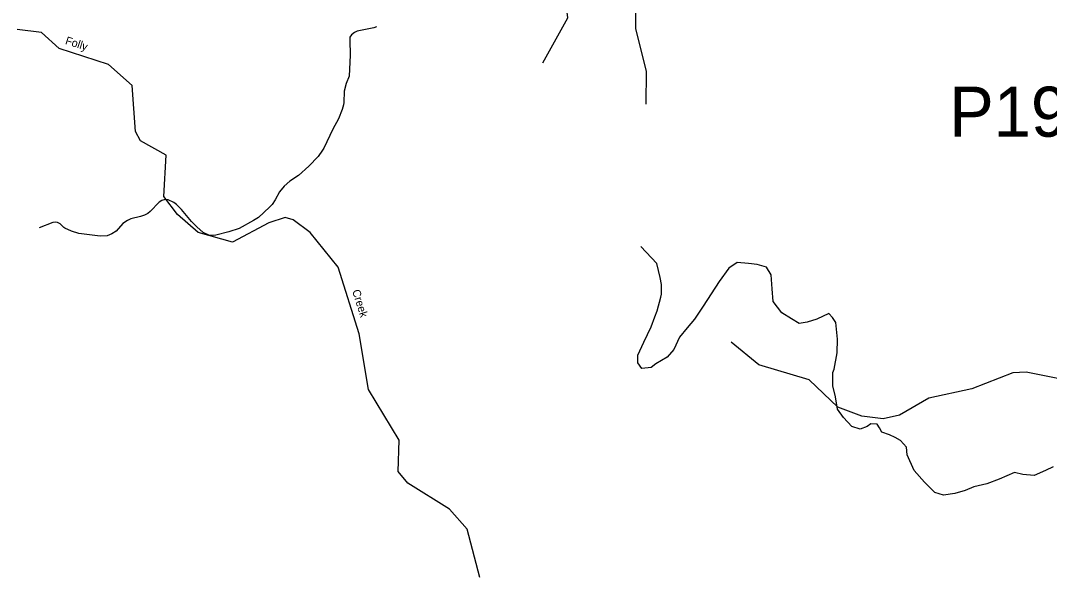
# Model space of a CAD drawing. Extents: x 884530 to 1028605, y 526725 to 653634.
# Drawn here: x 930368 to 938802, y 571001 to 575565 of the extents above; entities that cross this region are included whole.
import ezdxf

# ---------------------------------------------------------------- set-up
doc = ezdxf.new("R2010")
doc.units = 0
for name, color, linetype in [('Exist Hydrographic Creek Single Shore', 7, 'Continuous'), ('Exist Hydrographic Creek Single Shore Label', 7, 'Continuous'), ('Exist Road Non-System Type 51', 7, 'Continuous'), ('Exist Road Secondary Structure Pipe Number Label', 7, 'Continuous')]:
    doc.layers.add(name, color=color, linetype=linetype)

msp = doc.modelspace()

# ---------------------------------------------------------------- linework, layer by layer
at = {"layer": 'Exist Hydrographic Creek Single Shore'}
for points in [[(935496.6, 574878.9), (935497.8, 575148), (935410.6, 575500.9), (935410.1, 575717.6), (935562.9, 576029.5), (935766.6, 576363.4), (936147.4, 576749.5), (936610.6, 577340.7), (936861.4, 577591.6), (936986.5, 577818.8), (937132.4, 578406.6), (937496.2, 579245.9), (937854, 579691.6), (937978.9, 579912.3), (938342.3, 580282.3), (938485.6, 580325.4), (938902.5, 580326.9), (939267.5, 580506.5), (939389.2, 580645.3), (939523.7, 580905.1)], [(934650, 575217.6), (934854.9, 575587.6), (934841.6, 575679.7), (934726.7, 575967.5), (934710.4, 576443.7), (934673.6, 576575.7), (934571, 576738.5), (934583.7, 576856.5), (934796.6, 577216.4), (934986, 577383.2), (935023.2, 577490.8), (934909.8, 577811.3), (934930, 577909.4), (935155.2, 578144.5), (935262.9, 578358.9), (935385, 578737.1), (935420.6, 579501), (935475.7, 579641), (935558.5, 580088.9), (935682.7, 580293.1), (935949.8, 580533.9), (936105.8, 580704.7)], [(934131.7, 571001.3), (934029.1, 571397.2), (933885, 571560.8), (933542.3, 571774.5), (933462.3, 571868), (933471.6, 572127), (933219.6, 572542.3), (933144.2, 572996.7), (932972, 573544.9), (932740.4, 573828.5), (932602.4, 573933), (932536.4, 573950.7), (932401.4, 573907.5), (932103.8, 573749.4), (931823.2, 573827.2), (931653.2, 573975), (931541.8, 574121.7), (931562.4, 574462.5), (931349.7, 574578.4), (931310.9, 574654.7), (931282.6, 575032.6), (931088.7, 575203.9), (930685, 575336.7), (930539.5, 575467.6), (930340.2, 575491.3)], [(940748.7, 572748.6), (940232.4, 572765.5), (939655.9, 572737.7), (939192.5, 572602.7), (938926.2, 572621.2), (938611.7, 572683.3), (938503.1, 572678.9), (938164.9, 572547.8), (937811.8, 572469.6), (937573.3, 572330), (937438.8, 572299.9), (937264.5, 572323.1), (937067, 572396), (936833.2, 572620.6), (936420.6, 572743.7), (936193.8, 572928.8)]]:
    msp.add_lwpolyline(points, dxfattribs=at)
at = {"layer": 'Exist Road Non-System Type 51'}
for points in [[(933284.1, 575513.3), (933262.5, 575505.1), (933126.7, 575478.6), (933104.4, 575466.3), (933080.3, 575447.1), (933067.4, 575428.7), (933065.9, 575403.1), (933070.7, 575282.2), (933061.6, 575108.8), (933038, 575049.8), (933019.6, 574985), (933018, 574894.2), (933015.1, 574874), (933004.4, 574836), (932974.8, 574758.7), (932928.1, 574674.7), (932854.2, 574519.9), (932844, 574501.4), (932805.9, 574451.6), (932730.3, 574372.4), (932644.6, 574295.8), (932575, 574247.2), (932528.2, 574207.6), (932490, 574160.1), (932454.4, 574095.1), (932428.7, 574058), (932408.7, 574036.2), (932316.8, 573951.8), (932278.2, 573925.2), (932158.4, 573861.9), (932074.6, 573832.1), (931969.1, 573805.5), (931948, 573802.3), (931911.6, 573806.8), (931865.3, 573826.6), (931812.5, 573873), (931768.7, 573917.8), (931685.6, 574016.7), (931646.8, 574057), (931624.7, 574072.5), (931577.3, 574094.3), (931552.3, 574097.9), (931525.5, 574089.5), (931502.9, 574075.6), (931428.9, 573999.1), (931410.2, 573983.4), (931383.5, 573969.9), (931350.8, 573958.4), (931270.1, 573938.6), (931243.3, 573926.7), (931205.7, 573901), (931151.6, 573838.1), (931116.5, 573816.2), (931078.8, 573801.4), (931020.8, 573796.7), (930845, 573820.7), (930786.3, 573838.5), (930730.2, 573863.4), (930721.2, 573869), (930692.2, 573899.6), (930670.9, 573910.1), (930650.1, 573912.4), (930632.4, 573909.5), (930519.7, 573865.9)], [(935621.6, 573322.8), (935621.6, 573401.5), (935611, 573459.2), (935583.1, 573574.5), (935451.4, 573714)], [(938832.3, 571907.2), (938770.3, 571876.3), (938677.3, 571837.5), (938584.2, 571845.3), (938514.4, 571860.7), (938390.3, 571806.5), (938289.5, 571767.7), (938180.9, 571744.4), (938111.1, 571713.5), (938025.8, 571690.1), (937932.8, 571674.6), (937863, 571697.9), (937777.7, 571783.2), (937692.4, 571876.3), (937635.9, 572006.2), (937630.6, 572069.2), (937580.9, 572124.2), (937537.3, 572147.7), (937490.8, 572170.9), (937428.7, 572192.5), (937407.7, 572226.5), (937390, 572256.2), (937336.9, 572260.6), (937308, 572237), (937250.3, 572216), (937182.1, 572237), (937114, 572313.1), (937064.1, 572381.3), (937048.9, 572481.1), (937027.3, 572570.1), (937027.3, 572680.3), (937037.9, 572709.1), (937061.5, 572842.9), (937064.1, 572953), (937051, 573089.5), (937024.8, 573131.4), (936994.5, 573163.5), (936893.7, 573117), (936816.2, 573093.7), (936749.4, 573081.6), (936686.4, 573120.9), (936607.8, 573170.8), (936536.9, 573262.5), (936529, 573367.5), (936521.5, 573481.4), (936482.7, 573543.4), (936405.2, 573566.8), (936335.4, 573574.5), (936242.3, 573582.2), (936172.6, 573535.7), (936095, 573427.1), (935963.2, 573225.5), (935893.4, 573116.9), (935831.4, 573047.1), (935769.3, 572969.6), (935722.8, 572868.8), (935668.5, 572806.7), (935575.5, 572752.5), (935536.7, 572721.4), (935459.1, 572713.7), (935428.1, 572760.2), (935428.1, 572822.3), (935477.3, 572929.4), (935537.6, 573055.3), (935566.5, 573136.6), (935584.9, 573186.4), (935616.4, 573296.6), (935621.6, 573322.8)]]:
    msp.add_lwpolyline(points, dxfattribs=at)

# ---------------------------------------------------------------- texts
at = {"layer": 'Exist Hydrographic Creek Single Shore Label'}
for s, rotation, p in [('Folly', 341.78357, (930728.9, 575374.1)), ('Folly', 341.78357, (930728.9, 575374.1)), ('Creek', 287.4327, (933085, 573349.2)), ('Creek', 287.4327, (933085, 573349.2))]:
    msp.add_text(s, height=65.62, rotation=rotation, dxfattribs=at).set_placement(p)
at = {"layer": 'Exist Road Secondary Structure Pipe Number Label'}
msp.add_text('P195', height=410.1, dxfattribs=at).set_placement((937979.4, 574612.9))

doc.saveas('drawing.dxf')
